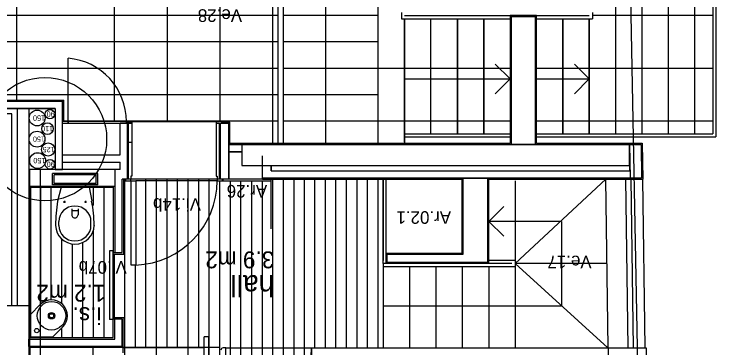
# Model space of a CAD drawing. Extents: x 1248 to 1356, y -443 to -224.
# Drawn here: x 1345.49 to 1352.14, y -242.57 to -239.41 of the extents above; entities that cross this region are included whole.
import ezdxf

# ---------------------------------------------------------------- set-up
doc = ezdxf.new("R2010")
doc.units = 0
for name, color, linetype in [('corte', 7, 'Continuous'), ('estereoctomias', 7, 'Continuous'), ('ind-pormenores', 7, 'Continuous'), ('invisivel', 7, 'Continuous'), ('Level 1', 7, 'Continuous'), ('Level 10', 7, 'Continuous'), ('Level 11', 7, 'Continuous'), ('Level 13', 7, 'Continuous'), ('Level 2', 7, 'Continuous'), ('Level 31', 7, 'Continuous'), ('Level 4', 7, 'Continuous'), ('Level 40', 7, 'Continuous'), ('Level 41', 7, 'Continuous'), ('Level 60', 7, 'Continuous'), ('mob-fixo', 7, 'Continuous'), ('revestimentos', 7, 'Continuous'), ('vermelhos-cont', 7, 'Continuous')]:
    doc.layers.add(name, color=color, linetype=linetype)

msp = doc.modelspace()

# ---------------------------------------------------------------- linework, layer by layer
at = {"layer": 'corte'}
for p, q in [((1345.954, -240.744), (1345.954, -240.234)), ((1345.884, -240.304), (1343.199, -240.304)), ((1345.5237, -240.304), (1345.5237, -242.1713)), ((1345.884, -240.304), (1345.884, -240.884)), ((1347.5287, -240.644), (1351.4348, -240.644)), ((1351.3248, -240.644), (1351.3293, -240.964)), ((1351.4348, -240.644), (1351.4393, -240.964)), ((1345.954, -240.744), (1346.4987, -240.744)), ((1345.954, -240.814), (1346.4987, -240.814)), ((1345.954, -240.884), (1345.954, -240.814)), ((1346.4987, -240.884), (1345.6337, -240.884)), ((1345.6337, -241.039), (1346.4487, -241.039))]:
    msp.add_line(p, q, dxfattribs=at)
for points in [[(1347.6519, -240.844), (1351.3248, -240.844), (1351.3248, -240.644), (1347.6519, -240.644)], [(1345.634, -243.0713), (1345.404, -243.0713), (1345.404, -242.1713), (1345.634, -242.1713)]]:
    msp.add_lwpolyline(points, close=True, dxfattribs=at)
at = {"layer": 'estereoctomias'}
for points in [[(1350.4333, -240.644), (1350.4333, -239.434), (1350.2033, -239.434), (1350.2033, -240.6307), (1350.2033, -240.644)], [(1345.954, -240.884), (1345.954, -240.234), (1343.129, -240.234), (1343.129, -240.354), (1342.299, -240.354), (1342.299, -240.139), (1342.229, -240.139), (1342.229, -240.424), (1345.404, -240.424), (1345.404, -242.1713), (1345.474, -242.1713), (1345.474, -240.354), (1343.199, -240.354), (1343.199, -240.304), (1345.5237, -240.304), (1345.884, -240.304), (1345.884, -240.884)], [(1347.5287, -240.974), (1347.4487, -240.974), (1347.4487, -240.444), (1347.5287, -240.444)], [(1347.6519, -240.644), (1347.6519, -240.714), (1347.5287, -240.714), (1347.5287, -240.644)], [(1351.4348, -240.644), (1351.4393, -240.964), (1347.8487, -240.964), (1347.8487, -240.844), (1347.9287, -240.844), (1347.9287, -240.894), (1351.3283, -240.894), (1351.3248, -240.644)], [(1349.9798, -240.964), (1349.9798, -241.764), (1349.0298, -241.764), (1349.0298, -241.684), (1349.7498, -241.684), (1349.7498, -240.964)], [(1346.5187, -242.299), (1346.5187, -242.559), (1345.6337, -242.559), (1345.6337, -242.489), (1346.4487, -242.489), (1346.4487, -242.299)]]:
    msp.add_lwpolyline(points, close=True, dxfattribs=at)
at = {"layer": 'ind-pormenores'}
msp.add_circle((1345.7869, -240.5951), 0.5842, dxfattribs=at)
at = {"layer": 'invisivel'}
msp.add_line((1347.4707, -240.989), (1347.9267, -240.989), dxfattribs=at)
at = {"layer": 'Level 1'}
for p, q in [((1350.2033, -239.434), (1350.2033, -240.644)), ((1350.4333, -239.434), (1350.2033, -239.434)), ((1350.4333, -240.644), (1350.4333, -239.434)), ((1343.129, -240.234), (1345.954, -240.234)), ((1345.6337, -240.304), (1345.6337, -242.484)), ((1346.5687, -240.444), (1346.4987, -240.444)), ((1346.4987, -240.744), (1346.4987, -240.444)), ((1346.5687, -240.974), (1346.5687, -240.444)), ((1347.4487, -240.974), (1347.4487, -240.444)), ((1347.4487, -240.444), (1347.5287, -240.444)), ((1347.5287, -240.644), (1347.5287, -240.444)), ((1347.5287, -240.644), (1351.3248, -240.644)), ((1347.5287, -240.714), (1347.6519, -240.714)), ((1347.5287, -240.974), (1347.5287, -240.714)), ((1347.8487, -240.964), (1347.8487, -240.754)), ((1346.4987, -240.884), (1346.4987, -240.814)), ((1347.9287, -240.894), (1347.9287, -240.844)), ((1346.4487, -240.884), (1346.4487, -241.669)), ((1347.9287, -240.894), (1351.3283, -240.894)), ((1346.5687, -240.974), (1346.5187, -240.974)), ((1346.5187, -241.669), (1346.5187, -240.974)), ((1347.4487, -240.974), (1347.4487, -240.964)), ((1347.5287, -240.974), (1347.4487, -240.974)), ((1347.8487, -240.964), (1351.4393, -240.964)), ((1349.7498, -241.684), (1349.7498, -240.964)), ((1349.9798, -240.964), (1349.9798, -241.764)), ((1346.4337, -241.669), (1346.5187, -241.669)), ((1349.0298, -241.684), (1349.7498, -241.684)), ((1349.0298, -241.764), (1349.0298, -241.684)), ((1349.9798, -241.764), (1349.0298, -241.764)), ((1346.4337, -242.299), (1346.5187, -242.299)), ((1346.4487, -242.489), (1346.4487, -242.299)), ((1346.5187, -242.569), (1346.5187, -242.299)), ((1345.6337, -242.484), (1345.6337, -246.574)), ((1345.6337, -242.489), (1346.4487, -242.489)), ((1346.5187, -242.559), (1345.6337, -242.559))]:
    msp.add_line(p, q, dxfattribs=at)
at = {"layer": 'Level 10'}
for p, q in [((1347.9433, -238.204), (1347.9433, -240.634)), ((1348.9433, -240.634), (1348.9433, -238.204)), ((1348.4433, -238.314), (1348.4433, -240.634)), ((1351.1933, -240.544), (1351.1933, -238.304)), ((1351.4433, -240.544), (1351.4433, -238.304)), ((1351.6933, -240.544), (1351.6933, -238.304)), ((1351.9433, -240.544), (1351.9433, -238.304)), ((1346.4433, -238.424), (1346.4433, -240.424)), ((1346.9433, -238.424), (1346.9433, -240.424)), ((1347.4433, -238.419), (1347.4433, -240.429)), ((1345.5183, -238.624), (1345.5183, -240.224)), ((1347.9933, -239.424), (1315.7633, -239.424)), ((1348.9433, -239.424), (1348.0433, -239.424)), ((1352.1133, -239.424), (1350.9733, -239.424)), ((1349.1933, -240.624), (1349.1933, -239.454)), ((1349.4433, -240.544), (1349.4433, -239.454)), ((1349.6933, -240.544), (1349.6933, -239.454)), ((1349.9433, -240.544), (1349.9433, -239.454)), ((1350.6933, -240.544), (1350.6933, -239.454)), ((1350.9433, -240.544), (1350.9433, -239.454)), ((1347.9933, -239.674), (1315.7633, -239.674)), ((1348.9433, -239.674), (1348.0433, -239.674)), ((1347.9933, -239.924), (1315.7633, -239.924)), ((1348.9433, -239.924), (1348.0433, -239.924)), ((1350.1933, -239.924), (1348.9433, -239.924)), ((1352.1133, -239.924), (1350.4433, -239.924)), ((1347.9933, -240.174), (1343.074, -240.174)), ((1348.9433, -240.174), (1348.0433, -240.174)), ((1347.9933, -240.424), (1345.954, -240.424)), ((1348.9433, -240.424), (1348.0433, -240.424)), ((1350.1933, -240.424), (1348.9433, -240.424)), ((1352.1133, -240.424), (1350.4433, -240.424)), ((1346.5437, -242.574), (1346.5437, -240.974)), ((1347.4187, -240.974), (1346.5987, -240.974)), ((1346.7437, -242.569), (1346.7437, -240.974)), ((1346.8437, -242.574), (1346.8437, -240.974)), ((1346.9437, -242.569), (1346.9437, -240.974)), ((1347.0437, -242.569), (1347.0437, -240.974)), ((1347.1437, -242.574), (1347.1437, -240.974)), ((1347.2437, -242.569), (1347.2437, -240.974)), ((1347.3437, -243.442), (1347.3437, -240.974)), ((1347.9437, -240.974), (1347.9437, -246.574)), ((1348.0437, -240.974), (1348.0437, -246.574)), ((1348.1437, -240.974), (1348.1437, -246.574)), ((1348.2437, -240.974), (1348.2437, -246.574)), ((1348.3437, -242.574), (1348.3437, -240.974)), ((1348.4437, -242.574), (1348.4437, -240.974)), ((1348.5437, -242.574), (1348.5437, -240.974)), ((1348.6437, -242.574), (1348.6437, -240.974)), ((1348.7437, -242.574), (1348.7437, -240.974)), ((1348.8437, -242.574), (1348.8437, -240.974)), ((1348.9437, -242.574), (1348.9437, -240.974)), ((1347.4437, -243.442), (1347.4437, -240.989)), ((1347.5437, -243.442), (1347.5437, -240.989)), ((1347.6437, -243.442), (1347.6437, -240.989)), ((1347.7437, -240.989), (1347.7437, -246.574)), ((1347.8437, -240.989), (1347.8437, -246.574)), ((1345.7437, -241.049), (1345.7437, -242.1618)), ((1345.8437, -241.049), (1345.8437, -242.1191)), ((1346.2437, -241.049), (1346.2437, -241.2237)), ((1346.3437, -241.049), (1346.3437, -242.469)), ((1346.2437, -241.467), (1346.2437, -242.469)), ((1345.9437, -241.5402), (1345.9437, -242.1529)), ((1346.1437, -241.5746), (1346.1437, -242.469)), ((1346.0437, -241.5878), (1346.0437, -242.469)), ((1346.4437, -241.684), (1346.4437, -242.284)), ((1346.6437, -242.569), (1346.6437, -241.789)), ((1345.9437, -242.3861), (1345.9437, -242.469)), ((1346.5287, -242.569), (1347.2937, -242.569)), ((1346.5437, -244.9779), (1346.5437, -242.574)), ((1346.8437, -244.9779), (1346.8437, -242.574)), ((1347.1437, -244.9779), (1347.1437, -242.574))]:
    msp.add_line(p, q, dxfattribs=at)
at = {"layer": 'Level 11'}
for p, q in [((1345.8576, -241.029), (1345.8576, -240.919)), ((1346.2876, -240.919), (1345.8576, -240.919)), ((1346.2726, -240.934), (1345.8726, -240.934)), ((1345.8726, -241.014), (1345.8726, -240.934)), ((1346.2726, -241.014), (1346.2726, -240.934)), ((1346.2876, -241.029), (1346.2876, -240.919)), ((1346.2876, -241.029), (1345.8576, -241.029)), ((1346.2726, -241.014), (1345.8726, -241.014)), ((1345.9403, -241.049), (1345.9062, -241.1817)), ((1345.9403, -241.049), (1346.205, -241.049)), ((1346.205, -241.049), (1346.2291, -241.1817)), ((1345.9702, -241.1779), (1345.9702, -241.1979)), ((1346.1702, -241.1779), (1346.1702, -241.1979)), ((1345.9602, -241.1879), (1345.9802, -241.1879)), ((1346.1602, -241.1879), (1346.1802, -241.1879)), ((1346.0402, -241.2542), (1346.0402, -241.3113)), ((1346.0402, -241.2719), (1346.1002, -241.2719)), ((1346.1002, -241.2542), (1346.1002, -241.3114)), ((1345.9177, -241.4122), (1345.9177, -241.3761)), ((1346.2227, -241.4122), (1346.2227, -241.3761)), ((1345.8877, -241.4088), (1345.8877, -241.4125)), ((1346.2527, -241.4088), (1346.2527, -241.4125)), ((1345.7427, -242.1629), (1345.6487, -242.2568)), ((1345.6487, -242.2568), (1345.6487, -242.469)), ((1345.9548, -242.3751), (1345.8609, -242.469)), ((1345.6487, -242.469), (1345.8609, -242.469))]:
    msp.add_line(p, q, dxfattribs=at)
for centre, radius in [((1345.8487, -242.269), 0.135), ((1345.8487, -242.269), 0.03), ((1345.8487, -242.269), 0.02), ((1345.7087, -242.409), 0.02)]:
    msp.add_circle(centre, radius, dxfattribs=at)
for centre, radius, start, end in [((1346.0702, -241.3112), 0.03, 179.99953, 0.00125), ((1345.8487, -242.269), 0.15, 314.99996, 134.99979)]:
    msp.add_arc(centre, radius, start, end, dxfattribs=at)
for centre, major_axis, ratio, start_param, end_param in [((1347.2872, -241.4088), (0, -1.4), 0.999692, 4.549473, 4.712392), ((1344.4743, -241.4088), (1.7783, 0), 0.787256, 6.283184, 6.446103), ((1346.0702, -241.3761), (0.1525, 0), 0.967187, 0.000003, 3.14159), ((1346.0702, -241.4121), (0.1825, 0), 0.972581, 3.141597, 6.283184), ((1346.0702, -241.4121), (0.1525, 0), 0.967187, 3.141597, 6.283184)]:
    msp.add_ellipse(centre, major_axis=major_axis, ratio=ratio, start_param=start_param, end_param=end_param, dxfattribs=at)
at = {"layer": 'Level 13'}
for p, q in [((1346.5587, -240.429), (1345.954, -240.429)), ((1345.954, -240.444), (1346.5687, -240.444)), ((1346.004, -240.429), (1346.004, -240.444)), ((1346.006, -240.429), (1346.006, -240.444)), ((1346.006, -240.429), (1346.006, -240.444)), ((1346.5787, -240.974), (1346.5787, -240.444)), ((1346.5787, -240.444), (1346.6087, -240.444)), ((1346.6087, -240.444), (1346.6087, -240.945)), ((1347.4587, -240.429), (1347.4087, -240.429)), ((1347.4087, -240.429), (1347.4087, -240.444)), ((1347.4087, -240.444), (1347.4087, -240.624)), ((1347.4387, -240.444), (1347.4087, -240.444)), ((1347.4087, -240.444), (1347.4587, -240.444)), ((1347.4387, -240.974), (1347.4387, -240.444)), ((1347.4587, -240.444), (1347.4587, -240.429)), ((1346.5787, -240.974), (1346.5787, -240.624)), ((1346.5787, -240.624), (1346.6087, -240.624)), ((1346.6087, -240.624), (1346.6087, -240.945)), ((1347.4087, -240.624), (1347.4087, -240.945)), ((1346.5337, -241.684), (1346.5337, -240.974)), ((1346.5987, -240.974), (1346.5787, -240.974)), ((1346.5987, -240.974), (1346.5787, -240.974)), ((1346.5987, -240.974), (1346.5787, -240.974)), ((1346.6087, -240.945), (1346.5987, -240.945)), ((1346.5987, -240.945), (1346.5987, -240.974)), ((1346.6087, -240.945), (1346.5987, -240.945)), ((1346.5987, -240.945), (1346.5987, -240.974)), ((1347.4087, -240.945), (1347.4187, -240.945)), ((1347.4187, -240.945), (1347.4187, -240.974)), ((1347.4687, -240.974), (1347.4687, -240.989)), ((1347.4707, -240.974), (1347.4707, -240.989)), ((1347.9267, -240.974), (1347.4707, -240.974)), ((1347.9267, -240.974), (1347.9267, -240.989)), ((1348.9898, -241.774), (1348.9898, -240.974)), ((1349.0198, -241.774), (1349.0198, -240.974)), ((1346.6037, -241.789), (1346.6037, -240.989)), ((1346.6037, -240.989), (1346.6477, -240.989)), ((1346.6477, -240.989), (1346.6477, -241.789)), ((1346.3987, -241.654), (1346.3987, -242.304)), ((1346.4287, -241.654), (1346.3987, -241.654)), ((1346.4287, -241.654), (1346.4287, -242.304)), ((1346.4337, -241.684), (1346.4337, -241.669)), ((1346.4337, -241.684), (1346.5337, -241.684)), ((1349.0198, -241.774), (1348.9898, -241.774)), ((1346.6477, -241.789), (1346.6037, -241.789)), ((1346.4287, -242.304), (1346.3987, -242.304)), ((1346.4337, -242.284), (1346.5337, -242.284)), ((1346.4337, -242.299), (1346.4337, -242.284)), ((1346.5337, -242.284), (1346.5337, -242.569)), ((1347.2937, -243.374), (1347.2937, -242.469)), ((1347.3387, -242.469), (1347.2937, -242.469)), ((1347.3387, -243.374), (1347.3387, -242.469)), ((1346.2437, -245.274), (1346.2437, -242.574)), ((1347.4437, -242.619), (1347.4437, -242.574)), ((1347.4987, -242.574), (1347.4737, -242.574)), ((1347.4987, -243.4395), (1347.4987, -242.574)), ((1348.3117, -242.574), (1351.1218, -242.574)), ((1348.3117, -242.574), (1348.3117, -242.774))]:
    msp.add_line(p, q, dxfattribs=at)
for points in [[(1346.6087, -240.444), (1346.5587, -240.444), (1346.5587, -240.429), (1346.6087, -240.429)], [(1346.5987, -240.974), (1346.5487, -240.974), (1346.5487, -240.989), (1346.5987, -240.989)], [(1347.4687, -240.974), (1347.4187, -240.974), (1347.4187, -240.989), (1347.4687, -240.989)]]:
    msp.add_lwpolyline(points, close=True, dxfattribs=at)
msp.add_arc((1347.4737, -242.594), 0.02, 90, 180, dxfattribs=at)
at = {"layer": 'Level 2'}
for p, q in [((1352.1133, -238.304), (1352.1133, -240.544)), ((1352.1433, -238.274), (1352.1433, -240.574)), ((1347.9933, -239.1545), (1347.9933, -240.634)), ((1348.0433, -239.1545), (1348.0433, -240.634)), ((1349.1633, -239.394), (1349.1633, -239.454)), ((1349.1933, -239.424), (1350.1933, -239.424)), ((1350.4433, -239.424), (1350.9433, -239.424)), ((1350.9733, -239.394), (1350.9733, -239.454)), ((1349.1633, -239.454), (1350.1933, -239.454)), ((1349.1933, -239.454), (1349.1933, -240.574)), ((1349.6933, -239.454), (1349.6933, -240.544)), ((1349.9433, -239.454), (1349.9433, -240.544)), ((1350.4433, -239.454), (1350.9733, -239.454)), ((1350.6933, -239.454), (1350.6933, -240.544)), ((1350.9433, -239.454), (1350.9433, -240.544)), ((1350.0519, -239.8826), (1350.1933, -240.024)), ((1350.8019, -239.8826), (1350.9433, -240.024)), ((1349.1933, -240.024), (1350.1933, -240.024)), ((1350.0519, -240.1654), (1350.1933, -240.024)), ((1350.4433, -240.024), (1350.9433, -240.024)), ((1350.8019, -240.1654), (1350.9433, -240.024)), ((1349.1933, -240.544), (1350.1933, -240.544)), ((1349.1933, -240.574), (1350.1933, -240.574)), ((1349.1933, -240.574), (1349.1933, -240.634)), ((1350.4433, -240.544), (1352.1133, -240.544)), ((1350.4433, -240.574), (1352.1433, -240.574)), ((1348.9903, -240.974), (1348.9903, -241.744)), ((1350.2403, -241.774), (1351.0994, -240.974)), ((1351.1218, -242.574), (1351.0994, -240.974)), ((1351.3118, -242.5738), (1351.2894, -240.9713)), ((1351.3618, -242.5731), (1351.3394, -240.9706)), ((1351.4718, -242.574), (1351.4495, -240.974)), ((1350.2403, -240.989), (1350.2403, -241.744)), ((1350.1322, -241.2326), (1349.9908, -241.374)), ((1350.68, -241.374), (1349.9903, -241.374)), ((1350.1322, -241.5154), (1349.9908, -241.374)), ((1350.68, -241.374), (1350.68, -242.174)), ((1348.9903, -241.774), (1348.9903, -242.574)), ((1350.2403, -241.744), (1349.9898, -241.744)), ((1350.208, -241.774), (1349.9898, -241.774)), ((1350.2403, -241.744), (1350.2403, -241.804)), ((1351.1085, -241.774), (1350.2403, -241.774)), ((1350.2403, -241.774), (1351.1197, -242.574)), ((1350.2403, -241.804), (1348.9903, -241.804)), ((1349.2403, -241.804), (1349.2403, -242.574)), ((1349.4903, -241.804), (1349.4903, -242.574)), ((1349.7403, -241.804), (1349.7403, -242.574)), ((1349.9903, -241.804), (1349.9903, -242.574)), ((1350.2403, -241.804), (1350.2403, -242.574)), ((1348.9903, -242.174), (1350.68, -242.174))]:
    msp.add_line(p, q, dxfattribs=at)
at = {"layer": 'Level 31'}
msp.add_line((1346.5337, -242.569), (1346.5187, -242.569), dxfattribs=at)
at = {"layer": 'Level 4'}
for p, q in [((1346.006, -240.4365), (1346.006, -239.8276)), ((1346.6087, -240.429), (1347.4087, -240.429)), ((1347.9267, -240.974), (1347.9267, -241.445)), ((1347.4187, -240.989), (1346.6477, -240.989)), ((1347.4437, -242.569), (1346.5287, -242.569)), ((1346.5287, -242.619), (1346.5287, -242.574)), ((1347.4437, -242.619), (1347.4437, -242.574)), ((1347.4987, -242.574), (1348.3117, -242.574))]:
    msp.add_line(p, q, dxfattribs=at)
msp.add_arc((1345.9553, -240.429), 0.6035, 359.99998, 85.1747, dxfattribs=at)
for centre, major_axis, ratio, start_param in [((1346.6127, -240.989), (-0.806, 0), 0.992512, 1.614288), ((1347.4329, -242.574), (-0.8788, 0), 0.987656, 1.645722)]:
    msp.add_ellipse(centre, major_axis=major_axis, ratio=ratio, start_param=start_param, end_param=3.141593, dxfattribs=at)
at = {"layer": 'Level 41'}
for centre, radius in [((1345.834, -240.3573), 0.045), ((1345.713, -240.3946), 0.075), ((1345.8106, -240.4955), 0.055), ((1345.7119, -240.5951), 0.075), ((1345.8167, -240.6932), 0.0625), ((1345.7168, -240.7981), 0.075), ((1345.8346, -240.8332), 0.045)]:
    msp.add_circle(centre, radius, dxfattribs=at)
at = {"layer": 'mob-fixo'}
for p, q in [((1345.6437, -244.674), (1345.6437, -240.884)), ((1345.7437, -244.674), (1345.7437, -240.884))]:
    msp.add_line(p, q, dxfattribs=at)
at = {"layer": 'revestimentos'}
for p, q in [((1350.4433, -239.424), (1350.1933, -239.424)), ((1350.1933, -239.424), (1350.1933, -240.634)), ((1350.4433, -240.634), (1350.4433, -239.424)), ((1343.129, -240.224), (1345.964, -240.224)), ((1345.964, -240.424), (1345.964, -240.224)), ((1347.4587, -240.434), (1347.5387, -240.434)), ((1347.5387, -240.634), (1347.5387, -240.434)), ((1347.5387, -240.634), (1350.1933, -240.634)), ((1350.4433, -240.634), (1351.4447, -240.634)), ((1351.4447, -240.634), (1351.4495, -240.974)), ((1347.8487, -240.974), (1347.8487, -240.964)), ((1347.8487, -240.974), (1349.7398, -240.974)), ((1349.7398, -241.674), (1349.7398, -240.974)), ((1349.9898, -240.974), (1349.9898, -241.774)), ((1349.9898, -240.974), (1351.4495, -240.974)), ((1345.6487, -241.049), (1345.6487, -242.469)), ((1345.6487, -241.049), (1346.4337, -241.049)), ((1346.4337, -241.049), (1346.4337, -241.6698)), ((1349.0198, -241.674), (1349.7398, -241.674)), ((1349.0198, -241.774), (1349.0198, -241.674)), ((1349.9898, -241.774), (1349.0198, -241.774)), ((1346.4337, -242.474), (1346.4337, -242.299)), ((1345.6487, -242.474), (1346.4337, -242.474)), ((1345.6437, -242.569), (1345.6437, -246.574)), ((1346.5187, -242.569), (1345.6437, -242.569)), ((1351.1218, -242.574), (1351.1776, -246.574)), ((1351.4818, -242.574), (1351.5425, -246.924))]:
    msp.add_line(p, q, dxfattribs=at)
msp.add_lwpolyline([(1351.1218, -242.574), (1351.4818, -242.574)], dxfattribs=at)
at = {"layer": 'vermelhos-cont'}
msp.add_line((1351.1483, -229.6198), (1351.553, -250.7923), dxfattribs=at)

# ---------------------------------------------------------------- texts
at = {"layer": 'Level 40'}
for s, p in [('Ve.28', (1347.6541, -239.364)), ('Ar.26', (1347.8921, -241.0289)), ('Vi.14b', (1347.2651, -241.1542)), ('Ar.02.1', (1349.6339, -241.2774)), ('Ve.17', (1350.9655, -241.6993)), ('Vi.07b', (1346.5614, -241.7501))]:
    msp.add_text(s, height=0.12, rotation=180.00001, dxfattribs=at).set_placement(p)
at = {"layer": 'Level 41'}
for s, p in [('150', (1345.788, -240.3696)), ('90', (1345.879, -240.3323)), ('110', (1345.8656, -240.4705)), ('150', (1345.7869, -240.5701)), ('125', (1345.8792, -240.6682)), ('150', (1345.7918, -240.7731)), ('90', (1345.8796, -240.8082))]:
    msp.add_text(s, height=0.05, rotation=180, dxfattribs=at).set_placement(p)
at = {"layer": 'Level 60'}
for s, height, p in [('3.9 m2', 0.16, (1347.9598, -241.6588)), ('hall', 0.2, (1347.9598, -241.8839)), ('1.2 m2', 0.16, (1346.3592, -241.9746)), ('i.s.', 0.16, (1346.3213, -242.1879))]:
    msp.add_text(s, height=height, rotation=180, dxfattribs=at).set_placement(p)

doc.saveas('drawing.dxf')
